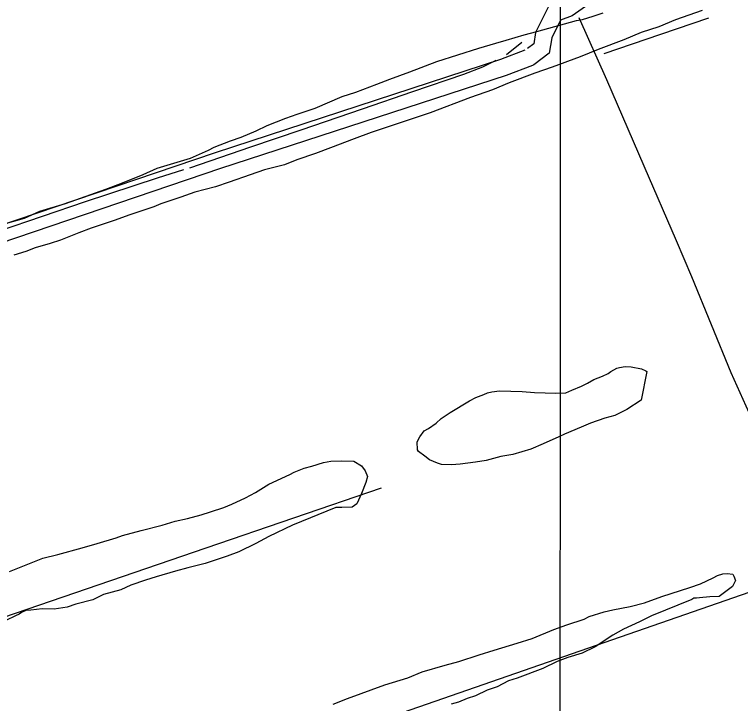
# Model space of a CAD drawing. Extents: x 3250478 to 3288318, y 788638 to 816472.
# Drawn here: x 3269382 to 3270677, y 798809 to 800038 of the extents above; entities that cross this region are included whole.
import ezdxf

# ---------------------------------------------------------------- set-up
doc = ezdxf.new("R2010")
doc.units = 0
for name, color, linetype in [('V-GRID-MAJR', 7, 'Continuous'), ('V-ROAD-CNTR', 7, 'Continuous'), ('V-SITE-VEGE', 7, 'Continuous'), ('V-TOPO-SHOR', 7, 'Continuous')]:
    doc.layers.add(name, color=color, linetype=linetype)

msp = doc.modelspace()

# ---------------------------------------------------------------- linework, layer by layer
at = {"layer": 'V-GRID-MAJR'}
msp.add_spline([(3270354.6, 794018.1), (3270356.3, 800076.8), (3270358.1, 806138.9), (3270359.9, 812201.1), (3270359.9, 812204.5)], degree=3, dxfattribs=at)
at = {"layer": 'V-ROAD-CNTR'}
for points in [[(3272547.4, 801487.7), (3271725.4, 801209.2), (3271550.4, 801149), (3270996.3, 800965.6), (3270956.9, 800952.5), (3270936.2, 800941.4), (3270921.4, 800931.9), (3270908.2, 800916.7), (3270801.4, 800744.2), (3270542, 800268.5), (3270442.6, 800100.4), (3270429.2, 800079.4), (3270407.1, 800056.7), (3270377.2, 800036.2), (3270356.5, 800028.6)], [(3270334.9, 800052.6), (3270311.9, 800006.2), (3270308.5, 799986.1), (3270297.7, 799977.9)], [(3270356.5, 800028.6), (3270340.8, 799996.8), (3270336.1, 799969.3), (3270309, 799948.8), (3270306.2, 799947.7)], [(3270292.5, 799974.6), (3270249, 799958), (3269740.1, 799791.9), (3268890.5, 799503.6), (3268346.1, 799315.8), (3268328, 799307.6), (3268329.6, 799305.2), (3268322.1, 799325.3)], [(3270306.2, 799947.7), (3270259.1, 799929.7), (3269749.6, 799763.5), (3268900.2, 799475.2), (3268357.2, 799287.9), (3268317.5, 799269.9), (3268302.8, 799291.2), (3268289.9, 799325.7)]]:
    msp.add_lwpolyline(points, dxfattribs=at)
at = {"layer": 'V-SITE-VEGE'}
for points in [[(3269357.7, 799663.4), (3269399.8, 799675.3), (3269427.6, 799687.5), (3269473.1, 799701.5), (3269545.2, 799726.6), (3269571.9, 799736.7), (3269611.9, 799753), (3269636.5, 799764.3), (3269696.3, 799782.1), (3269728.6, 799796.4), (3269738.6, 799801.6), (3269767.5, 799812.8), (3269786.4, 799819.8), (3269813.1, 799831.1), (3269833.2, 799840.3), (3269866.5, 799853.5), (3269886.5, 799860.5), (3269918.7, 799871.6), (3269966.6, 799892), (3269991, 799900), (3270028.7, 799914.2), (3270052.1, 799923.3), (3270087.6, 799936.4), (3270135.4, 799954.6), (3270210.8, 799978.6), (3270240.7, 799987.5), (3270259.6, 799992.4), (3270291.7, 800002.3), (3270313.9, 800008.2), (3270384.7, 800027.9), (3270395.8, 800029.7), (3270414.6, 800035.7), (3270432.4, 800041.7)], [(3270609.2, 800045.9), (3270561.5, 800028.8), (3270531.5, 800016.6), (3270500.4, 800006.6), (3270469.2, 799993.3), (3270423.7, 799976.1), (3270391.4, 799962.9), (3270341.5, 799944.8), (3270310.4, 799933.7), (3270264.8, 799916.5), (3270234.8, 799904.3), (3270195.9, 799890.1), (3270123.7, 799862.8), (3270018.3, 799827.8), (3269988.3, 799816.7), (3269946.1, 799800.5), (3269919.4, 799790.3), (3269886.1, 799779.3), (3269863.9, 799770.2), (3269828.5, 799761.4), (3269802.9, 799752.4), (3269765.2, 799739.3), (3269740.8, 799731.3), (3269704.2, 799721.5), (3269678.7, 799712.4), (3269643.2, 799700.4)], [(3269643.2, 799700.4), (3269631, 799695.3), (3269587.7, 799681.3), (3269559.9, 799671.2), (3269518.9, 799657.2), (3269496.7, 799649.1), (3269464.4, 799635.9), (3269445.6, 799629.9), (3269419, 799622), (3269402.3, 799615.9), (3269381.2, 799608.9)], [(3269373, 799045), (3269433, 799068.3), (3269459.6, 799075.1), (3269502.8, 799086.9), (3269529.4, 799094.8), (3269563.7, 799104.7), (3269574.8, 799108.7), (3269608.1, 799117.6), (3269645.7, 799127.3), (3269669, 799134.3), (3269691.1, 799139), (3269715.4, 799146), (3269732.1, 799150.9), (3269755.4, 799158.9), (3269769.8, 799165.1), (3269794.3, 799176.4), (3269812.2, 799185.7), (3269835.7, 799200.3), (3269873.6, 799217.7), (3269881.4, 799221.9), (3269899.2, 799229), (3269912.5, 799232.9), (3269933.6, 799238.9), (3269946.8, 799241.7), (3269965.5, 799242.2), (3269987.4, 799241.5)], [(3269987.4, 799241.5), (3270001.4, 799233.4), (3270007.7, 799224.4), (3270011.8, 799214.4), (3270009.3, 799203.5), (3270001, 799184)], [(3270001, 799184), (3269992.7, 799165.6), (3269984.8, 799159.3), (3269966.1, 799158.8), (3269955.2, 799159.1), (3269878.4, 799127.6), (3269836, 799107), (3269812.6, 799094.5), (3269782.5, 799080.1), (3269761.4, 799072), (3269722.5, 799059), (3269691.5, 799051.2), (3269669.4, 799045.3), (3269635.1, 799035.5), (3269616.2, 799029.5), (3269589.6, 799020.5), (3269571.8, 799012.3), (3269540.7, 799003.4), (3269521.8, 798994.1), (3269491.9, 798986.3), (3269476.4, 798981.3), (3269453.2, 798977.6), (3269431.3, 798978.3), (3269411.4, 798975.7), (3269402.6, 798974.9), (3269394.8, 798971.8), (3269390.3, 798968.7), (3269383.7, 798965.6), (3269366.9, 798957.3)], [(3269950.5, 798808), (3269976.1, 798818.2), (3270042.7, 798842.4), (3270083.7, 798855.3), (3270109.3, 798865.5), (3270150.3, 798877.4), (3270174.7, 798884.3), (3270211.3, 798896.3), (3270237.9, 798904.2), (3270278.9, 798917.1), (3270305.5, 798925.1), (3270344.4, 798941.4), (3270367.7, 798949.4), (3270398.8, 798959.4), (3270407.7, 798964.6), (3270434.3, 798972.5), (3270449.8, 798976.4), (3270480.7, 798982), (3270506.2, 798988.9), (3270537.3, 799000), (3270587.2, 799015.9), (3270606.1, 799023), (3270628.4, 799033.3), (3270636.2, 799037.4), (3270646.2, 799040.4), (3270653.9, 799041.2), (3270663.7, 799039.8), (3270665.8, 799036.5), (3270668.8, 799028.7), (3270663, 799017.9), (3270639.4, 799000), (3270622.9, 798999.4), (3270604.2, 798997.8), (3270598.7, 798996.9), (3270594.3, 798997.1), (3270590.9, 798995), (3270518.6, 798965.4), (3270497.4, 798955.2), (3270468.5, 798941.8), (3270449.5, 798931.4), (3270418.1, 798910.5), (3270394.7, 798899.2), (3270369.2, 798891.2), (3270350.3, 798884.1), (3270324.6, 798871.8), (3270279.1, 798854.6), (3270263.6, 798849.6), (3270243.5, 798839.2), (3270225.7, 798833.2), (3270204.5, 798822.9), (3270190.1, 798817.9), (3270174.5, 798811.8), (3270161.2, 798807.9)]]:
    msp.add_lwpolyline(points, dxfattribs=at)
msp.add_lwpolyline([(3270500.2, 799350.2), (3270474.4, 799333.5), (3270453.3, 799323.2), (3270435.5, 799318.3), (3270410, 799309.2), (3270393.3, 799302.1), (3270363.3, 799289.8), (3270353.2, 799284.7), (3270325.4, 799272.4), (3270303.2, 799263.2), (3270271, 799253.3), (3270250, 799249.6), (3270223.5, 799242.7), (3270204.7, 799240), (3270177.2, 799236.5), (3270161.7, 799234.8), (3270144.2, 799235.4), (3270136.6, 799237.8), (3270122.5, 799243.8), (3270114, 799250.6), (3270103.2, 799258.7), (3270101.1, 799262), (3270100.5, 799276.3), (3270105.2, 799284.9), (3270113.2, 799295.7), (3270121, 799299.8), (3270134.5, 799309.2), (3270143.5, 799317.7), (3270159.2, 799328.2), (3270193.9, 799349.1), (3270205.1, 799355.3), (3270219.5, 799360.3), (3270226.2, 799363.4), (3270234, 799365.3), (3270247.2, 799367.1), (3270287.8, 799365.8), (3270309.7, 799364), (3270348.1, 799362.8), (3270365.6, 799363.3), (3270376.8, 799368.4), (3270393.5, 799375.6), (3270404.6, 799380.7), (3270415.8, 799387), (3270431.3, 799393), (3270441.4, 799398.2), (3270445.9, 799401.4), (3270457.1, 799407.6), (3270461.5, 799408.5), (3270471.4, 799410.4), (3270482.4, 799410.1), (3270500.9, 799406.2), (3270508.5, 799402.6), (3270510.6, 799401.5)], close=True, dxfattribs=at)
at = {"layer": 'V-TOPO-SHOR'}
for p, q in [((3270260.1, 799967.3), (3270287.5, 799989)), ((3269494.3, 798592.2), (3270725.5, 799019.4))]:
    msp.add_line(p, q, dxfattribs=at)
for points in [[(3270563.5, 799634.7), (3270505.8, 799767.7), (3270439.1, 799922), (3270389.8, 800032.8)], [(3270620.4, 800031.9), (3270534.7, 800002.7), (3270433.9, 799968.4)], [(3269694.9, 799765), (3269803.7, 799802.1), (3269893.5, 799832.7), (3270003, 799870.4), (3270092.6, 799901.1), (3270183.7, 799932.1), (3270217.7, 799945), (3270241.3, 799957)], [(3269042.8, 799549.4), (3269134.4, 799576.9), (3269241.9, 799614.7), (3269355.1, 799652.3), (3269509.1, 799704.6), (3269637.6, 799746.8), (3269684.5, 799761.8)], [(3270908.7, 798823), (3270842.1, 798980.1), (3270784.9, 799124.7), (3270735.6, 799232.9), (3270661, 799399.4), (3270590.6, 799570.2), (3270563.5, 799634.7)], [(3269043.1, 798853.6), (3269724, 799086.9), (3270036.8, 799193.7)]]:
    msp.add_lwpolyline(points, dxfattribs=at)

doc.saveas('drawing.dxf')
